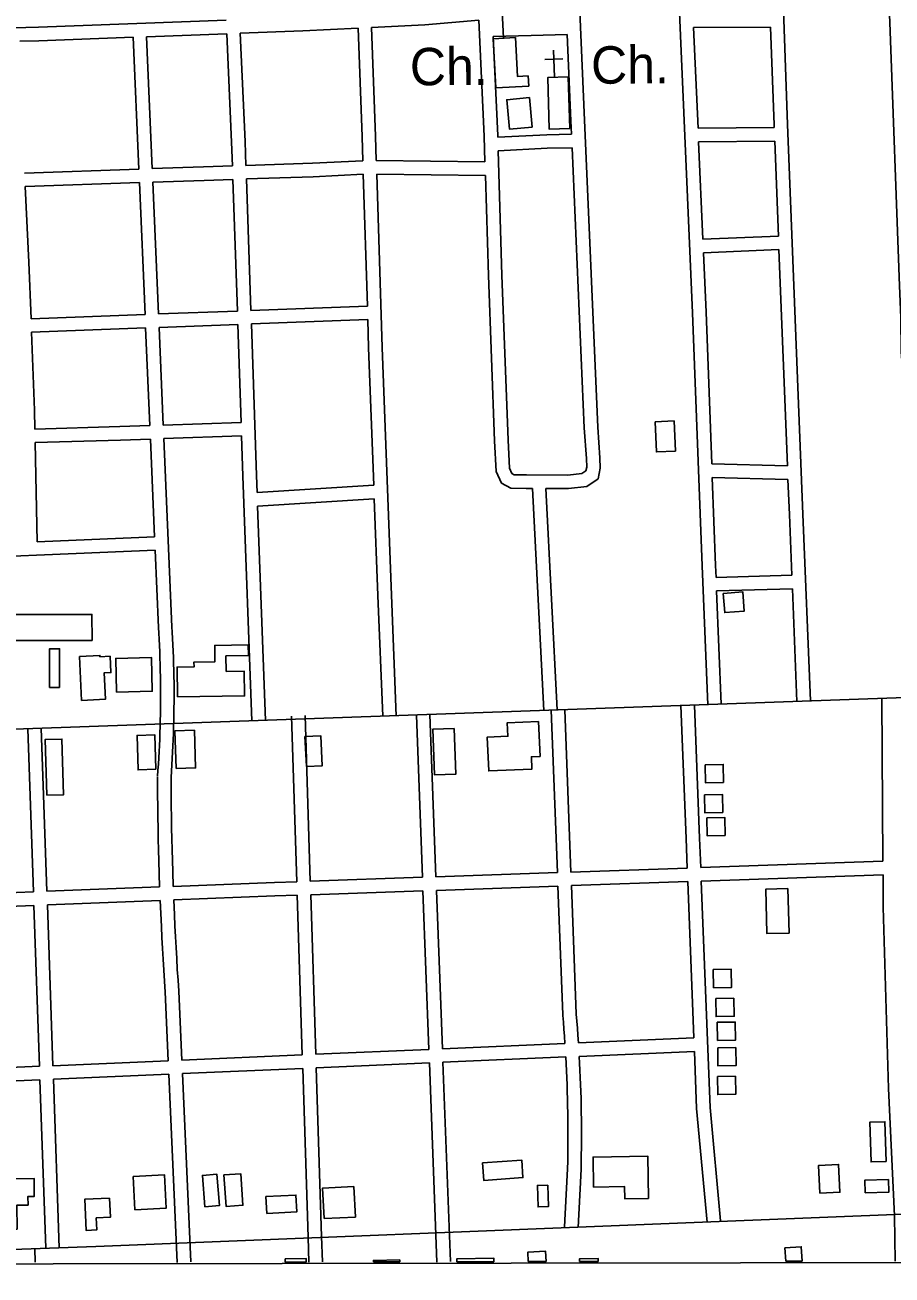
# Model space of a CAD drawing. Extents: x 3313447 to 3351316, y 703786 to 729172.
# Drawn here: x 3334813 to 3336737, y 709166 to 711939 of the extents above; entities that cross this region are included whole.
import ezdxf

# ---------------------------------------------------------------- set-up
doc = ezdxf.new("R2010")
doc.units = 0
for name, color, linetype in [('V-BLDG-OTLN', 7, 'Continuous'), ('V-GRID-FRAM', 7, 'Continuous'), ('V-ROAD-CNTR', 7, 'Continuous'), ('V-SITE-OTLN', 7, 'Continuous'), ('V-SITE-OTLN-IDEN', 7, 'Continuous')]:
    doc.layers.add(name, color=color, linetype=linetype)

msp = doc.modelspace()

# ---------------------------------------------------------------- linework, layer by layer
at = {"layer": 'V-BLDG-OTLN'}
for p, q in [((3335390.5, 709194.8), (3335436.8, 709194.8)), ((3335644.7, 709195.1), (3335586, 709195.1)), ((3335770.9, 709195.3), (3335853.5, 709195.4)), ((3335929.5, 709195.6), (3335969.2, 709195.6)), ((3336043.5, 709195.7), (3336084.9, 709195.8)), ((3336537.6, 709196.4), (3336501.2, 709196.4))]:
    msp.add_line(p, q, dxfattribs=at)
for points in [[(3335852.1, 711908.7), (3335857.9, 711799.9), (3335930.6, 711803.8), (3335929.4, 711826.3), (3335905.9, 711825), (3335901.2, 711911.4)], [(3336021.6, 711709.4), (3336018.4, 711824.5), (3335973.2, 711823.2), (3335976.3, 711708.2)], [(3335938.5, 711712.8), (3335888.1, 711708), (3335881.9, 711773.7), (3335932.3, 711778.4)], [(3336211.2, 711059.2), (3336213.9, 710992.3), (3336256.1, 710994), (3336253.3, 711060.9)], [(3336362.3, 710678.4), (3336405.8, 710681.7), (3336409, 710639.1), (3336365.6, 710635.8)], [(3334729.7, 710573.7), (3334729.7, 710631.3), (3334961.6, 710631.6), (3334961.7, 710573.9)], [(3335151.6, 710448.5), (3335300.4, 710450.7), (3335299.5, 710505.6), (3335259.4, 710505), (3335258.8, 710539.7), (3335308.9, 710540.4), (3335308.5, 710563.9), (3335233.9, 710562.8), (3335234.4, 710526.7), (3335187.9, 710526), (3335188.1, 710515.3), (3335150.6, 710514.8)], [(3334867.6, 710469.6), (3334889.5, 710469.6), (3334889.6, 710555.3), (3334867.7, 710555.3)], [(3334933.6, 710538.2), (3334938.7, 710440.9), (3334991.4, 710443.6), (3334988.4, 710501.7), (3335003.6, 710502.5), (3335001.7, 710538.8), (3334979.2, 710537.6), (3334979.1, 710540.5)], [(3335015.9, 710459.5), (3335014.3, 710534), (3335093.7, 710535.7), (3335095.2, 710461.2)], [(3335148.4, 710289.8), (3335191.6, 710291.2), (3335189, 710374.5), (3335145.7, 710373.2)], [(3335765.3, 710378.8), (3335717.9, 710377), (3335721.9, 710275.7), (3335769.2, 710277.5)], [(3335952.6, 710394.3), (3335956, 710316.7), (3335936.7, 710315.8), (3335937.9, 710288.6), (3335841.9, 710284.4), (3335838.5, 710359.4), (3335884.5, 710361.4), (3335883.2, 710391.2)], [(3334861.4, 710230.3), (3334898.7, 710231.5), (3334894.9, 710355), (3334857.6, 710353.8)], [(3335103.5, 710288.1), (3335064, 710286.8), (3335061.6, 710363.2), (3335101.1, 710364.4)], [(3335437.3, 710294.2), (3335472.5, 710295.8), (3335469.4, 710362.3), (3335434.2, 710360.6)], [(3336322.1, 710298.1), (3336322.8, 710258.1), (3336362.8, 710258.8), (3336362.1, 710298.8)], [(3336320.4, 710231.7), (3336321.1, 710191.7), (3336361.1, 710192.4), (3336360.3, 710232.4)], [(3336325.7, 710180.6), (3336326.4, 710140.6), (3336366.4, 710141.3), (3336365.7, 710181.3)], [(3336505.6, 710023.3), (3336508.3, 709924.7), (3336459.2, 709923.4), (3336456.5, 710022)], [(3336340, 709843.5), (3336340.7, 709803.5), (3336380.7, 709804.2), (3336380, 709844.2)], [(3336345.7, 709779.2), (3336346.5, 709739.2), (3336386.5, 709740), (3336385.7, 709779.9)], [(3336349, 709726.6), (3336349.7, 709686.6), (3336389.7, 709687.3), (3336389, 709727.3)], [(3336349.9, 709670), (3336350.6, 709630), (3336390.6, 709630.7), (3336389.9, 709670.7)], [(3336349.3, 709606.1), (3336350.1, 709566.2), (3336390.1, 709566.9), (3336389.3, 709606.9)], [(3336723.6, 709417.9), (3336690.2, 709416.9), (3336687.5, 709505), (3336720.9, 709506)], [(3336196.7, 709335.9), (3336195.2, 709429.5), (3336073.5, 709427.5), (3336074.6, 709361.2), (3336143.3, 709362.3), (3336143.7, 709335)], [(3335828.1, 709414.7), (3335830.9, 709375.7), (3335917.9, 709382), (3335915.1, 709420.9)], [(3336576.8, 709347.5), (3336621, 709349.7), (3336618, 709411.3), (3336573.7, 709409.1)], [(3334795.5, 709267.6), (3334794.8, 709320.8), (3334819.8, 709321.1), (3334819.6, 709340.3), (3334833.7, 709340.5), (3334833.2, 709380.3), (3334758.7, 709379.4), (3334760.1, 709267.2)], [(3335053.3, 709384.8), (3335057, 709310.9), (3335126.3, 709314.3), (3335122.6, 709388.2)], [(3335212.2, 709317.6), (3335244.6, 709320.3), (3335238.9, 709389.4), (3335206.5, 709386.8)], [(3335254.1, 709387.9), (3335291.6, 709390.5), (3335296.5, 709320.9), (3335259, 709318.3)], [(3336676.9, 709348), (3336676.1, 709376.1), (3336728.8, 709377.7), (3336729.6, 709349.6)], [(3335349.6, 709302.7), (3335347.6, 709339.9), (3335414.3, 709343.5), (3335416.3, 709306.2)], [(3335476.7, 709291), (3335473.4, 709358.9), (3335542.6, 709362.3), (3335546, 709294.4)], [(3335972.7, 709365.5), (3335950, 709364.7), (3335951.6, 709317.2), (3335974.3, 709317.9)], [(3335000.7, 709336.3), (3334945.6, 709333.9), (3334948.6, 709264.8), (3334972.2, 709265.9), (3334971.1, 709292.7), (3335002.5, 709294)]]:
    msp.add_lwpolyline(points, close=True, dxfattribs=at)
for points in [[(3335969.2, 709195.6), (3335967.9, 709218.7), (3335928.4, 709216.5), (3335929.5, 709195.6)], [(3336499.2, 709226.3), (3336535.4, 709228.8), (3336537.6, 709196.4)], [(3336501.2, 709196.4), (3336499.2, 709226.3)], [(3335436.8, 709194.8), (3335436.7, 709202.7), (3335390.4, 709201.6), (3335390.5, 709194.8)], [(3335586, 709195.1), (3335585.9, 709198.4), (3335644.6, 709199.9)], [(3335644.6, 709199.9), (3335644.7, 709195.1)], [(3335853.5, 709195.4), (3335853.4, 709203.3), (3335770.8, 709201.8), (3335770.9, 709195.3)], [(3336084.9, 709195.8), (3336084.7, 709202.8), (3336043.3, 709201.8), (3336043.5, 709195.7)]]:
    msp.add_lwpolyline(points, dxfattribs=at)
at = {"layer": 'V-GRID-FRAM'}
msp.add_lwpolyline([(3317576.9, 727351), (3317595.4, 709166), (3349105.8, 709211.8), (3349071.4, 727396.8), (3317576.9, 727351)], dxfattribs=at)
at = {"layer": 'V-ROAD-CNTR'}
for points in [[(3336497.6, 717940), (3336534.2, 717079.4), (3336581.2, 715831.6), (3336607.5, 715081.1), (3336641.8, 714268.5), (3336666.7, 713559.2), (3336711.3, 712404.1), (3336731.7, 711944.7), (3336753.3, 711360.5), (3336756.4, 711290.6), (3336757.3, 711214.2), (3336761, 711165.3), (3336770.6, 711121.2), (3336779.1, 711080.2), (3336799.2, 711037.7), (3336817.5, 711003.6), (3336932.9, 710820.5)], [(3336441.2, 713320), (3336462.1, 712885.8), (3336482.5, 712354.2), (3336505, 711718.6), (3336539, 710854.2), (3336555.9, 710439.6)], [(3336039.7, 712073.5), (3336054.2, 711728), (3336083.9, 711047.3), (3336088.6, 710979.1), (3336089.4, 710955.8), (3336084.6, 710932.6), (3336059.7, 710915.1), (3336019.1, 710910.7), (3335968.7, 710911)], [(3336327.8, 710431.3), (3336315.3, 710739.1), (3336294.3, 711300.7), (3336263.4, 712001.8), (3336260.9, 712081.2)], [(3334384.9, 711922.1), (3334451.8, 711924.5), (3334842.9, 711934.6), (3335259.1, 711949.9)], [(3335581.9, 711933.6), (3335700, 711939.4), (3335820.3, 711949.9)], [(3335833.6, 711635.8), (3335831.9, 711692.8), (3335820.3, 711949.9)], [(3335290.5, 711921), (3335429.2, 711926.1), (3335552, 711932.1)], [(3335552, 711932.1), (3335560.8, 711692), (3335562.5, 711638.3)], [(3335581.9, 711933.6), (3335590.8, 711693), (3335592.5, 711638.5)], [(3336296.5, 711933.9), (3336467.3, 711934.9)], [(3336306.3, 711710.3), (3336296.5, 711933.9)], [(3336467.3, 711934.9), (3336475, 711717.5), (3336475.3, 711712)], [(3334801.4, 711903.5), (3334843.8, 711904.6), (3335052.9, 711912.3)], [(3335065.5, 711619.6), (3335052.9, 711912.3)], [(3335082.9, 711913.4), (3335260.5, 711919.9)], [(3335095.4, 711620.7), (3335082.9, 711913.4)], [(3335273.2, 711626.7), (3335271.4, 711679.5), (3335260.5, 711919.9)], [(3335303.2, 711627.7), (3335301.4, 711680.7), (3335290.5, 711921)], [(3335852, 711913.8), (3335936.1, 711916), (3336016.2, 711918.6)], [(3335862, 711690.5), (3335861.9, 711693.9), (3335852, 711913.8)], [(3336016.2, 711918.6), (3336024.2, 711726.8), (3336025.5, 711697.1)], [(3336306.3, 711710.3), (3336475.3, 711712)], [(3335862, 711690.5), (3335970.8, 711695.8), (3336025.5, 711697.1)], [(3336307.6, 711680.4), (3336476.4, 711682)], [(3336317.1, 711464), (3336307.6, 711680.4)], [(3336476.4, 711682), (3336484.7, 711471.2)], [(3335862.9, 711660.5), (3335971.9, 711665.8), (3336026.8, 711667.1)], [(3336026.8, 711667.1), (3336054, 711045.6), (3336058.6, 710977.5), (3336059.3, 710958.3), (3336057.6, 710950.3), (3336048.8, 710944.1), (3336017.6, 710940.7), (3335925.6, 710941.2), (3335898.7, 710941.6), (3335893.3, 710944.6), (3335887.9, 710956.1), (3335884.9, 711017.9), (3335871.2, 711384.6), (3335862.9, 711660.5)], [(3334812.1, 711610.8), (3335065.5, 711619.6)], [(3335095.4, 711620.7), (3335209.2, 711624.6), (3335273.2, 711626.7)], [(3335303.2, 711627.7), (3335451, 711632.6), (3335562.5, 711638.3)], [(3335833.6, 711635.8), (3335592.5, 711638.5)], [(3334813.5, 711580.9), (3335066.7, 711589.6)], [(3335079.3, 711297.1), (3335066.7, 711589.6)], [(3335096.7, 711590.7), (3335210.2, 711594.6), (3335274.3, 711596.7)], [(3335109.3, 711298.3), (3335096.7, 711590.7)], [(3335284.2, 711304.8), (3335274.3, 711596.7)], [(3335304.2, 711597.7), (3335452.2, 711602.6), (3335563.4, 711608.3)], [(3335314.2, 711306), (3335304.2, 711597.7)], [(3335563.4, 711608.3), (3335572.6, 711315.7)], [(3335834.5, 711605.8), (3335593.4, 711608.5)], [(3335593.4, 711608.5), (3335605.5, 711223.8), (3335626, 710674.5), (3335636.7, 710406.9)], [(3335938.7, 710911.2), (3335925.3, 710911.3), (3335890.8, 710911.8), (3335870.3, 710923.1), (3335858.3, 710948.7), (3335854.9, 711016.6), (3335841.3, 711383.6), (3335834.5, 711605.8)], [(3334813.5, 711580.9), (3334821.5, 711413.2), (3334826.4, 711287.6)], [(3336317.1, 711464), (3336484.7, 711471.2)], [(3336318.4, 711434), (3336485.9, 711441.2)], [(3336336.9, 710965.7), (3336324.2, 711301.9), (3336318.4, 711434)], [(3336485.9, 711441.2), (3336504.7, 710961.3)], [(3335572.6, 711315.7), (3335314.2, 711306)], [(3335079.3, 711297.1), (3334826.4, 711287.6)], [(3335284.2, 711304.8), (3335109.3, 711298.3)], [(3335573.5, 711285.7), (3335315.2, 711276)], [(3335573.5, 711285.7), (3335575.5, 711222.8), (3335586.9, 710918.4)], [(3335080.6, 711267.2), (3334827.6, 711257.6)], [(3334827.6, 711257.6), (3334834.3, 711084.5), (3334835.1, 711042.8)], [(3335089.9, 711050.5), (3335080.6, 711267.2)], [(3335285.2, 711274.9), (3335110.6, 711268.3)], [(3335119.9, 711051.6), (3335110.6, 711268.3)], [(3335292.6, 711057.7), (3335285.2, 711274.9)], [(3335328, 710901.8), (3335326.6, 710939.8), (3335315.2, 711276)], [(3334835.1, 711042.8), (3335023.6, 711048.2), (3335089.9, 711050.5)], [(3335119.9, 711051.6), (3335292.6, 711057.7)], [(3334835.7, 711012.8), (3335024.6, 711018.2), (3335091.2, 711020.5)], [(3334835.7, 711012.8), (3334839.8, 710793)], [(3335100.5, 710804), (3335091.2, 711020.5)], [(3335121.2, 711021.6), (3335293.6, 711027.7)], [(3335139.1, 710603.9), (3335121.2, 711021.6)], [(3335316.3, 710395.5), (3335296.6, 710938.7), (3335293.6, 711027.7)], [(3336336.9, 710965.7), (3336504.7, 710961.3)], [(3336338, 710935.7), (3336505.9, 710931.3)], [(3336346.4, 710713.7), (3336345.3, 710740.3), (3336338, 710935.7)], [(3336505.9, 710931.3), (3336509, 710853), (3336514.5, 710718.6)], [(3335586.9, 710918.4), (3335328, 710901.8)], [(3335963.9, 710418.2), (3335938.7, 710911.2)], [(3335993.9, 710419.8), (3335968.7, 710911)], [(3335588, 710888.4), (3335329.1, 710871.8)], [(3335346.3, 710396.5), (3335329.1, 710871.8)], [(3335588, 710888.4), (3335596, 710673.3), (3335606.8, 710405.7)], [(3334839.8, 710793), (3335100.5, 710804)], [(3334472, 710747.4), (3334539.4, 710750.3), (3335101.8, 710774.1)], [(3335109.1, 710602.6), (3335101.8, 710774.1)], [(3336346.4, 710713.7), (3336514.5, 710718.6)], [(3336347.6, 710683.7), (3336515.7, 710688.6)], [(3336357.8, 710432.5), (3336347.6, 710683.7)], [(3336515.7, 710688.6), (3336525.9, 710438.4)], [(3335107.1, 710272), (3335108.1, 710285.8), (3335109, 710299.7), (3335109.8, 710313.5), (3335110.6, 710327.3), (3335111.3, 710341.1), (3335111.9, 710355), (3335112.4, 710368.8), (3335112.8, 710382.6), (3335113.2, 710396.5), (3335113.5, 710410.3), (3335113.7, 710424.2), (3335113.8, 710438), (3335113.8, 710451.9), (3335113.8, 710465.7), (3335113.7, 710479.5), (3335113.5, 710493.4), (3335113.2, 710507.2), (3335112.8, 710521.1), (3335112.4, 710534.9), (3335111.9, 710548.7), (3335111.3, 710562.6), (3335110.6, 710576.4), (3335109.9, 710590.2), (3335109.1, 710602.3)], [(3335137, 710269.8), (3335138, 710283.8), (3335138.9, 710297.8), (3335139.8, 710311.7), (3335140.5, 710325.7), (3335141.2, 710339.7), (3335141.8, 710353.7), (3335142.4, 710367.8), (3335142.8, 710381.8), (3335143.2, 710395.8), (3335143.4, 710409.8), (3335143.6, 710423.8), (3335143.8, 710437.8), (3335143.8, 710451.8), (3335143.8, 710465.9), (3335143.7, 710479.9), (3335143.5, 710493.9), (3335143.2, 710507.9), (3335142.8, 710521.9), (3335142.4, 710535.9), (3335141.9, 710549.9), (3335141.3, 710564), (3335140.6, 710578), (3335139.8, 710591.9), (3335139.1, 710604.1)], [(3333539.3, 710332.3), (3336912.6, 710452.2)], [(3336282.5, 710068.9), (3336280, 710134.2), (3336268.4, 710429.2)], [(3336312.5, 710070), (3336309.9, 710135.4), (3336298.4, 710430.4)], [(3336716.5, 710084.1), (3336713.8, 710445.5)], [(3335416.1, 710038.6), (3335404.4, 710406.2)], [(3335446.1, 710039.7), (3335434.4, 710407.2)], [(3335694.8, 710048.4), (3335681.3, 710408.4)], [(3335724.8, 710049.4), (3335711.3, 710409.5)], [(3335994.2, 710058.8), (3335980.8, 710419.1)], [(3336024.2, 710059.9), (3336010.7, 710420.2)], [(3334831.7, 710016.1), (3334819.2, 710377.8)], [(3334861.7, 710017.3), (3334849.2, 710378.9)], [(3335111.8, 710027), (3335110.1, 710084.8), (3335109.4, 710109.1), (3335108.8, 710133.3), (3335108.3, 710157.6), (3335107.9, 710181.9), (3335107.5, 710206.2), (3335107.3, 710230.4), (3335107.1, 710254.7), (3335107, 710270.8)], [(3335141.9, 710028.2), (3335140.8, 710061.5), (3335140, 710085.7), (3335139.4, 710109.8), (3335138.8, 710134), (3335138.3, 710158.2), (3335137.9, 710182.4), (3335137.5, 710206.5), (3335137.3, 710230.7), (3335137.1, 710254.9), (3335137, 710271)], [(3336282.5, 710068.9), (3336024.2, 710059.9)], [(3336716.5, 710084.1), (3336312.5, 710070)], [(3335416.1, 710038.6), (3335366.5, 710036.9), (3335141.9, 710028.2)], [(3335694.8, 710048.4), (3335446.1, 710039.7)], [(3335994.2, 710058.8), (3335724.8, 710049.4)], [(3336283.6, 710038.9), (3336025.3, 710029.9)], [(3336297.1, 709692.2), (3336283.6, 710038.9)], [(3336716.8, 710054.1), (3336313.6, 710040)], [(3336356.3, 709286), (3336333.1, 709537.7), (3336313.6, 710040)], [(3336744, 709196.5), (3336742, 709297.5), (3336729.1, 709580), (3336717.3, 709982.1), (3336716.8, 710054.1)], [(3334831.7, 710016.1), (3334567.4, 710005.8)], [(3335111.8, 710027), (3334861.7, 710017.3)], [(3335417, 710008.6), (3335367.6, 710006.9), (3335143.1, 709998.2)], [(3335428.2, 709654.4), (3335417, 710008.6)], [(3335695.9, 710018.4), (3335447, 710009.7)], [(3335458.2, 709655.7), (3335447, 710009.7)], [(3335709.1, 709666.6), (3335695.9, 710018.4)], [(3335995.3, 710028.9), (3335725.9, 710019.4)], [(3335739.1, 709667.9), (3335725.9, 710019.4)], [(3336006, 709744.2), (3335995.3, 710028.9)], [(3336035.9, 709745.3), (3336025.3, 710029.9)], [(3334832.8, 709986.1), (3334568.5, 709975.8)], [(3334845.2, 709629.1), (3334832.8, 709986.1)], [(3335113, 709997), (3334862.8, 709987.3)], [(3334875.1, 709630.4), (3334862.8, 709987.3)], [(3335124.2, 709793.8), (3335122.6, 709818), (3335121.1, 709842.2), (3335119.6, 709866.5), (3335118.2, 709890.7), (3335116.9, 709915), (3335115.7, 709939.2), (3335113, 709997)], [(3335154.2, 709795.8), (3335152.6, 709820), (3335151, 709844.1), (3335149.6, 709868.2), (3335148.2, 709892.4), (3335146.9, 709916.5), (3335145.7, 709940.7), (3335144.5, 709964.8), (3335143.1, 709998.2)], [(3335131, 709641.5), (3335124.2, 709794.1)], [(3335161, 709642.8), (3335154.2, 709795.5)], [(3336011, 709679.7), (3336009.8, 709695.9), (3336008.7, 709711.3), (3336007.5, 709726.7), (3336006.1, 709742.1), (3336006, 709743.5)], [(3336041, 709681), (3336039.8, 709698.1), (3336038.6, 709713.6), (3336037.3, 709729.2), (3336036, 709744.7), (3336035.9, 709746.1)], [(3336011, 709679.7), (3335739.1, 709667.9)], [(3336297.1, 709692.2), (3336041, 709681)], [(3335428.2, 709654.4), (3335161, 709642.8)], [(3335709.1, 709666.6), (3335458.2, 709655.7)], [(3336012.8, 709649.8), (3335740.2, 709637.9)], [(3336016.3, 709386.9), (3336016.7, 709402.4), (3336017.1, 709417.8), (3336017.3, 709433.3), (3336017.5, 709448.8), (3336017.7, 709464.2), (3336017.7, 709479.7), (3336017.7, 709495.1), (3336017.5, 709510.6), (3336017.3, 709526), (3336017, 709541.5), (3336016.7, 709557), (3336016.2, 709572.4), (3336015.7, 709587.9), (3336015.1, 709603.3), (3336014.4, 709618.7), (3336013.7, 709634.2), (3336012.8, 709649.8)], [(3336298.2, 709662.2), (3336042.8, 709651.1)], [(3336046.3, 709386.1), (3336046.7, 709401.6), (3336047.1, 709417.2), (3336047.3, 709432.8), (3336047.5, 709448.5), (3336047.7, 709464.1), (3336047.7, 709479.7), (3336047.7, 709495.3), (3336047.5, 709510.9), (3336047.3, 709526.5), (3336047, 709542.1), (3336046.7, 709557.7), (3336046.2, 709573.3), (3336045.7, 709588.9), (3336045.1, 709604.5), (3336044.4, 709620.1), (3336043.6, 709635.7), (3336042.8, 709651.1)], [(3336326.4, 709283.2), (3336303.1, 709535.7), (3336298.2, 709662.2)], [(3334845.2, 709629.1), (3334582.1, 709617.7)], [(3335131, 709641.5), (3334875.1, 709630.4)], [(3335429.2, 709624.4), (3335162.3, 709612.9)], [(3335443, 709194.4), (3335441, 709250.2), (3335429.2, 709624.4)], [(3335710.2, 709636.6), (3335459.2, 709625.7)], [(3335472.9, 709195.4), (3335471, 709251.2), (3335459.2, 709625.7)], [(3335726.8, 709194.7), (3335710.2, 709636.6)], [(3335756.8, 709195.8), (3335740.2, 709637.9)], [(3334846.2, 709599.1), (3334583.3, 709587.7)], [(3334859.2, 709225.4), (3334846.2, 709599.1)], [(3335132.3, 709611.6), (3334876.2, 709600.4)], [(3334889.1, 709226.4), (3334876.2, 709600.4)], [(3335150.8, 709193.8), (3335132.3, 709611.6)], [(3335180.8, 709195.1), (3335162.3, 709612.9)], [(3336010.2, 709272.7), (3336016.3, 709387.3)], [(3336040.1, 709271.1), (3336046.3, 709385.7)], [(3333963.8, 709192.7), (3334969.9, 709229.4), (3336297.4, 709282.8), (3337058.1, 709313.1), (3337390.1, 709322.7), (3337854.3, 709343.1)], [(3334835.9, 709194.5), (3334834.8, 709224.5)]]:
    msp.add_lwpolyline(points, dxfattribs=at)
at = {"layer": 'V-SITE-OTLN'}
for p, q in [((3335874.7, 711909.9), (3335871.4, 711969.9)), ((3335987.7, 711823.6), (3335986, 711883.6)), ((3336006.6, 711864.2), (3335966.6, 711863.1))]:
    msp.add_line(p, q, dxfattribs=at)

# ---------------------------------------------------------------- texts
at = {"layer": 'V-SITE-OTLN-IDEN'}
for p in [(3336069.2, 711808.9), (3335667.2, 711805.3)]:
    msp.add_text('Ch.', height=83, rotation=0.3995, dxfattribs=at).set_placement(p)

doc.saveas('drawing.dxf')
